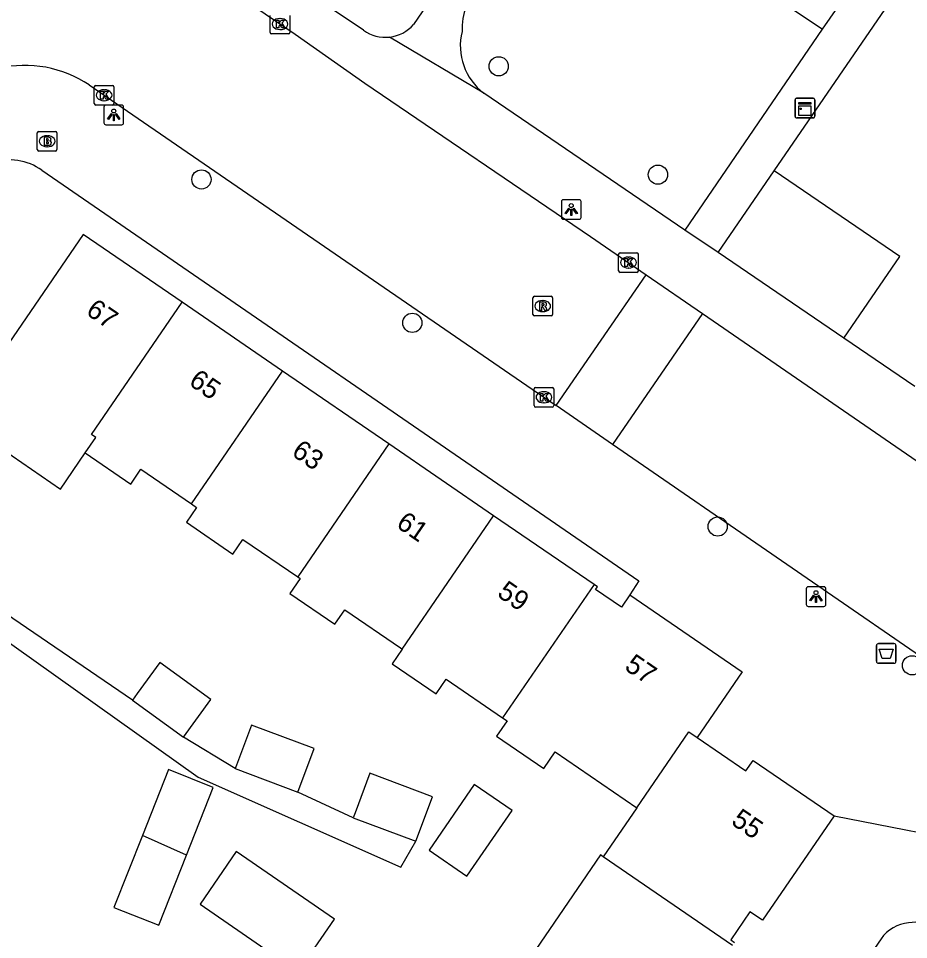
# Model space of a CAD drawing. Extents: x 160026 to 161302, y 384757 to 385701.
# Drawn here: x 160194.63 to 160239.93, y 385326.68 to 385373.55 of the extents above; entities that cross this region are included whole.
import ezdxf

# ---------------------------------------------------------------- set-up
doc = ezdxf.new("R2010")
doc.units = 0
for name, color, linetype in [('IMGEO_Afvalbak', 7, 'Continuous'), ('IMGEO_Boom', 7, 'Continuous'), ('IMGEO_Brandkraan', 7, 'Continuous'), ('IMGEO_Groenvoorziening', 7, 'Continuous'), ('IMGEO_Haag', 7, 'Continuous'), ('IMGEO_Kast', 7, 'Continuous'), ('IMGEO_Kolk', 7, 'Continuous'), ('IMGEO_Lichtpunt', 7, 'Continuous'), ('IMGEO_Pand', 7, 'Continuous'), ('IMGEO_Pand_nummerreeks', 7, 'Continuous'), ('IMGEO_Rijbaan_lokaal_gesloten', 7, 'Continuous'), ('IMGEO_Rijbaan_lokaal_open', 7, 'Continuous'), ('IMGEO_Rioolput', 7, 'Continuous'), ('IMGEO_Voetpad_open', 7, 'Continuous')]:
    doc.layers.add(name, color=color, linetype=linetype)

msp = doc.modelspace()

# ---------------------------------------------------------------- linework, layer by layer
at = {"layer": 'IMGEO_Afvalbak'}
for p, q in [((160238.4, 385341.734), (160239.19, 385341.734)), ((160239.19, 385341.734), (160238.4, 385341.734)), ((160238.3, 385340.834), (160238.3, 385341.634)), ((160238.3, 385341.634), (160238.3, 385340.834)), ((160239.29, 385341.634), (160239.29, 385340.834)), ((160239.29, 385340.834), (160239.29, 385341.634)), ((160239.19, 385340.734), (160238.4, 385340.734)), ((160238.4, 385340.734), (160239.19, 385340.734))]:
    msp.add_line(p, q, dxfattribs=at)
msp.add_lwpolyline([(160238.443, 385341.448), (160239.147, 385341.448), (160238.998, 385340.978), (160238.592, 385340.978), (160238.443, 385341.448)], dxfattribs=at)
for centre, start, end in [((160238.4, 385341.634), 90, 180), ((160238.4, 385341.634), 90, 180), ((160239.19, 385341.634), 0, 90), ((160239.19, 385341.634), 360, 90), ((160238.4, 385340.834), 180, 270), ((160238.4, 385340.834), 180, 270), ((160239.19, 385340.834), 270, 0), ((160239.19, 385340.834), 270, 0)]:
    msp.add_arc(centre, 0.1, start, end, dxfattribs=at)
at = {"layer": 'IMGEO_Boom'}
for centre in [(160219.075, 385371.113), (160227.178, 385365.599), (160203.946, 385365.355), (160214.678, 385358.058), (160230.22, 385347.693), (160240.111, 385340.632)]:
    msp.add_circle(centre, 0.489, dxfattribs=at)
at = {"layer": 'IMGEO_Brandkraan'}
for p, q in [((160195.594, 385366.872), (160195.594, 385367.724)), ((160195.669, 385367.798), (160196.521, 385367.798)), ((160196.082, 385367.578), (160196.107, 385367.578)), ((160196.595, 385367.724), (160196.595, 385366.872)), ((160196.105, 385367.018), (160196.08, 385367.018)), ((160196.521, 385366.798), (160195.669, 385366.798))]:
    msp.add_line(p, q, dxfattribs=at)
for points in [[(160195.594, 385366.872), (160195.594, 385367.724)], [(160195.669, 385367.798), (160196.521, 385367.798)], [(160195.942, 385367.498), (160195.942, 385367.098), (160196.155, 385367.098)], [(160196.173, 385367.498), (160195.942, 385367.498)], [(160196.595, 385367.724), (160196.595, 385366.872)], [(160196.121, 385367.417), (160196.067, 385367.417), (160196.067, 385367.341)], [(160196.067, 385367.341), (160196.12, 385367.341)], [(160196.129, 385367.265), (160196.067, 385367.265), (160196.067, 385367.184)], [(160196.067, 385367.184), (160196.129, 385367.184)], [(160196.521, 385366.798), (160195.669, 385366.798)]]:
    msp.add_lwpolyline(points, dxfattribs=at)
for centre, radius, start, end in [((160195.671, 385367.722), 0.0765, 91.552, 178.448), ((160195.671, 385367.722), 0.0765, 91.552, 178.448), ((160196.177, 385367.353), 0.145, 59.4692, 91.5367), ((160196.202, 385367.4), 0.0922, 285.5137, 58.1501), ((160196.519, 385367.722), 0.0765, 1.552, 88.448), ((160196.519, 385367.722), 0.0765, 1.552, 88.448), ((160196.122, 385367.379), 0.0379, 267.8285, 90.9355), ((160196.13, 385367.224), 0.0404, 269.8759, 90.5077), ((160196.161, 385367.349), 0.251, 268.6676, 293.5347), ((160196.207, 385367.208), 0.105, 301.3115, 78.989), ((160195.671, 385366.874), 0.0765, 181.552, 268.448), ((160195.671, 385366.874), 0.0765, 181.552, 268.448), ((160196.519, 385366.874), 0.0765, 271.552, 358.448), ((160196.519, 385366.874), 0.0765, 271.552, 358.448)]:
    msp.add_arc(centre, radius, start, end, dxfattribs=at)
for centre, major_axis, ratio, start_param, end_param in [((160196.081, 385367.298), (-0.387, 0.002), 0.722429, 4.712389, 7.853982), ((160196.106, 385367.298), (-0.39, 0.002), 0.717154, 1.570796, 4.712389)]:
    msp.add_ellipse(centre, major_axis=major_axis, ratio=ratio, start_param=start_param, end_param=end_param, dxfattribs=at)
at = {"layer": 'IMGEO_Groenvoorziening'}
msp.add_lwpolyline([(160236.64, 385357.286), (160239.495, 385361.44), (160233.099, 385365.798)], dxfattribs=at)
at = {"layer": 'IMGEO_Haag'}
msp.add_lwpolyline([(160235.54, 385373.002), (160222.48, 385381.694)], dxfattribs=at)
at = {"layer": 'IMGEO_Kast'}
for p, q in [((160234.158, 385368.56), (160234.158, 385369.401)), ((160234.158, 385369.401), (160234.158, 385368.56)), ((160234.233, 385369.485), (160235.074, 385369.485)), ((160235.074, 385369.485), (160234.233, 385369.485)), ((160235.158, 385369.41), (160235.158, 385368.569)), ((160235.158, 385368.569), (160235.158, 385369.41)), ((160235.083, 385368.485), (160234.242, 385368.485)), ((160234.242, 385368.485), (160235.083, 385368.485))]:
    msp.add_line(p, q, dxfattribs=at)
for points in [[(160234.353, 385369.275), (160234.953, 385369.275), (160234.953, 385369.19), (160234.353, 385369.19), (160234.353, 385369.275)], [(160234.353, 385369.1), (160234.953, 385369.1), (160234.953, 385368.611), (160234.353, 385368.611), (160234.353, 385369.1)]]:
    msp.add_lwpolyline(points, dxfattribs=at)
msp.add_circle((160234.437, 385368.949), 0.0377, dxfattribs=at)
for centre, start, end in [((160234.236, 385369.407), 92.4484, 184.2845), ((160234.236, 385369.407), 92.4484, 184.2845), ((160235.08, 385369.407), 2.4484, 94.2845), ((160235.08, 385369.407), 2.4484, 94.2845), ((160234.236, 385368.563), 182.4484, 274.2845), ((160234.236, 385368.563), 182.4484, 274.2845), ((160235.08, 385368.563), 272.4484, 4.2845), ((160235.08, 385368.563), 272.4484, 4.2845)]:
    msp.add_arc(centre, 0.0779, start, end, dxfattribs=at)
at = {"layer": 'IMGEO_Kolk'}
for p, q in [((160207.444, 385372.837), (160207.444, 385373.689)), ((160207.932, 385373.543), (160207.957, 385373.543)), ((160208.445, 385373.689), (160208.445, 385372.837)), ((160208.371, 385372.763), (160207.519, 385372.763)), ((160207.955, 385372.983), (160207.93, 385372.983)), ((160198.494, 385369.215), (160198.494, 385370.067)), ((160198.569, 385370.141), (160199.421, 385370.141)), ((160198.982, 385369.921), (160199.007, 385369.921)), ((160199.495, 385370.067), (160199.495, 385369.215)), ((160199.005, 385369.361), (160198.98, 385369.361)), ((160199.421, 385369.141), (160198.569, 385369.141)), ((160225.179, 385360.702), (160225.179, 385361.554)), ((160225.254, 385361.628), (160226.106, 385361.628)), ((160225.667, 385361.408), (160225.692, 385361.408)), ((160226.18, 385361.554), (160226.18, 385360.702)), ((160226.106, 385360.628), (160225.254, 385360.628)), ((160225.69, 385360.848), (160225.665, 385360.848)), ((160220.95, 385354.77), (160221.802, 385354.77)), ((160220.875, 385353.844), (160220.875, 385354.696)), ((160221.363, 385354.55), (160221.388, 385354.55)), ((160221.876, 385354.696), (160221.876, 385353.844)), ((160221.386, 385353.99), (160221.361, 385353.99)), ((160221.802, 385353.77), (160220.95, 385353.77))]:
    msp.add_line(p, q, dxfattribs=at)
for points in [[(160207.444, 385372.837), (160207.444, 385373.689)], [(160208.445, 385373.689), (160208.445, 385372.837)], [(160207.765, 385373.463), (160207.888, 385373.463), (160207.888, 385373.312), (160208.018, 385373.463), (160208.182, 385373.463), (160208.036, 385373.312), (160208.189, 385373.063), (160208.037, 385373.063), (160207.952, 385373.227), (160207.888, 385373.16), (160207.888, 385373.063), (160207.765, 385373.063), (160207.765, 385373.463)], [(160208.371, 385372.763), (160207.519, 385372.763)], [(160198.494, 385369.215), (160198.494, 385370.067)], [(160198.569, 385370.141), (160199.421, 385370.141)], [(160198.815, 385369.841), (160198.938, 385369.841), (160198.938, 385369.69), (160199.068, 385369.841), (160199.232, 385369.841), (160199.086, 385369.69), (160199.239, 385369.441), (160199.087, 385369.441), (160199.002, 385369.605), (160198.938, 385369.538), (160198.938, 385369.441), (160198.815, 385369.441), (160198.815, 385369.841)], [(160199.495, 385370.067), (160199.495, 385369.215)], [(160199.421, 385369.141), (160198.569, 385369.141)], [(160225.179, 385360.702), (160225.179, 385361.554)], [(160225.254, 385361.628), (160226.106, 385361.628)], [(160225.5, 385361.328), (160225.623, 385361.328), (160225.623, 385361.177), (160225.753, 385361.328), (160225.917, 385361.328), (160225.771, 385361.177), (160225.924, 385360.928), (160225.772, 385360.928), (160225.687, 385361.092), (160225.623, 385361.025), (160225.623, 385360.928), (160225.5, 385360.928), (160225.5, 385361.328)], [(160226.18, 385361.554), (160226.18, 385360.702)], [(160226.106, 385360.628), (160225.254, 385360.628)], [(160220.95, 385354.77), (160221.802, 385354.77)], [(160220.875, 385353.844), (160220.875, 385354.696)], [(160221.196, 385354.47), (160221.319, 385354.47), (160221.319, 385354.319), (160221.449, 385354.47), (160221.613, 385354.47), (160221.467, 385354.319), (160221.62, 385354.07), (160221.468, 385354.07), (160221.383, 385354.234), (160221.319, 385354.167), (160221.319, 385354.07), (160221.196, 385354.07), (160221.196, 385354.47)], [(160221.876, 385354.696), (160221.876, 385353.844)], [(160221.802, 385353.77), (160220.95, 385353.77)]]:
    msp.add_lwpolyline(points, dxfattribs=at)
for centre, start, end in [((160207.521, 385372.839), 181.552, 268.448), ((160207.521, 385372.839), 181.552, 268.448), ((160208.369, 385372.839), 271.552, 358.448), ((160208.369, 385372.839), 271.552, 358.448), ((160198.571, 385370.065), 91.552, 178.448), ((160198.571, 385370.065), 91.552, 178.448), ((160199.419, 385370.065), 1.552, 88.448), ((160199.419, 385370.065), 1.552, 88.448), ((160198.571, 385369.217), 181.552, 268.448), ((160198.571, 385369.217), 181.552, 268.448), ((160199.419, 385369.217), 271.552, 358.448), ((160199.419, 385369.217), 271.552, 358.448), ((160225.256, 385361.552), 91.552, 178.448), ((160225.256, 385361.552), 91.552, 178.448), ((160226.104, 385361.552), 1.552, 88.448), ((160226.104, 385361.552), 1.552, 88.448), ((160225.256, 385360.704), 181.552, 268.448), ((160225.256, 385360.704), 181.552, 268.448), ((160226.104, 385360.704), 271.552, 358.448), ((160226.104, 385360.704), 271.552, 358.448), ((160220.952, 385354.694), 91.552, 178.448), ((160220.952, 385354.694), 91.552, 178.448), ((160221.8, 385354.694), 1.552, 88.448), ((160221.8, 385354.694), 1.552, 88.448), ((160220.952, 385353.846), 181.552, 268.448), ((160220.952, 385353.846), 181.552, 268.448), ((160221.8, 385353.846), 271.552, 358.448), ((160221.8, 385353.846), 271.552, 358.448)]:
    msp.add_arc(centre, 0.0765, start, end, dxfattribs=at)
for centre, major_axis, ratio, start_param, end_param in [((160207.931, 385373.263), (-0.387, 0.002), 0.722429, 4.712389, 7.853982), ((160207.956, 385373.263), (-0.39, 0.002), 0.717154, 1.570796, 4.712389), ((160198.981, 385369.641), (-0.387, 0.002), 0.722429, 4.712389, 7.853982), ((160199.006, 385369.641), (-0.39, 0.002), 0.717154, 1.570796, 4.712389), ((160225.666, 385361.128), (-0.387, 0.002), 0.722429, 4.712389, 7.853982), ((160225.691, 385361.128), (-0.39, 0.002), 0.717154, 1.570796, 4.712389), ((160221.362, 385354.27), (-0.387, 0.002), 0.722429, 4.712389, 7.853982), ((160221.387, 385354.27), (-0.39, 0.002), 0.717154, 1.570796, 4.712389)]:
    msp.add_ellipse(centre, major_axis=major_axis, ratio=ratio, start_param=start_param, end_param=end_param, dxfattribs=at)
at = {"layer": 'IMGEO_Lichtpunt'}
for p, q in [((160198.988, 385369.039), (160198.988, 385368.232)), ((160198.988, 385369.039), (160198.988, 385368.232)), ((160199.89, 385369.134), (160199.082, 385369.134)), ((160199.89, 385369.134), (160199.082, 385369.134)), ((160199.984, 385368.232), (160199.984, 385369.039)), ((160199.984, 385368.232), (160199.984, 385369.039)), ((160199.082, 385368.138), (160199.89, 385368.138)), ((160199.082, 385368.138), (160199.89, 385368.138)), ((160222.269, 385364.227), (160222.269, 385363.42)), ((160222.269, 385364.227), (160222.269, 385363.42)), ((160223.171, 385364.322), (160222.363, 385364.322)), ((160223.171, 385364.322), (160222.363, 385364.322)), ((160223.265, 385363.42), (160223.265, 385364.227)), ((160223.265, 385363.42), (160223.265, 385364.227)), ((160222.363, 385363.326), (160223.171, 385363.326)), ((160222.363, 385363.326), (160223.171, 385363.326)), ((160234.725, 385344.53), (160234.725, 385343.723)), ((160234.725, 385344.53), (160234.725, 385343.723)), ((160235.627, 385344.625), (160234.819, 385344.625)), ((160235.627, 385344.625), (160234.819, 385344.625)), ((160235.721, 385343.723), (160235.721, 385344.53)), ((160235.721, 385343.723), (160235.721, 385344.53)), ((160234.819, 385343.629), (160235.627, 385343.629)), ((160234.819, 385343.629), (160235.627, 385343.629))]:
    msp.add_line(p, q, dxfattribs=at)
for points in [[(160199.362, 385368.703), (160199.401, 385368.675), (160199.213, 385368.413), (160199.175, 385368.44), (160199.362, 385368.703)], [(160199.464, 385368.655), (160199.511, 385368.655), (160199.511, 385368.333), (160199.464, 385368.333), (160199.464, 385368.655)], [(160199.574, 385368.675), (160199.612, 385368.702), (160199.799, 385368.44), (160199.76, 385368.412), (160199.574, 385368.675)], [(160222.643, 385363.891), (160222.682, 385363.863), (160222.494, 385363.601), (160222.456, 385363.628), (160222.643, 385363.891)], [(160222.745, 385363.843), (160222.792, 385363.843), (160222.792, 385363.521), (160222.745, 385363.521), (160222.745, 385363.843)], [(160222.855, 385363.863), (160222.893, 385363.89), (160223.08, 385363.628), (160223.041, 385363.6), (160222.855, 385363.863)], [(160235.099, 385344.194), (160235.138, 385344.166), (160234.95, 385343.904), (160234.912, 385343.931), (160235.099, 385344.194)], [(160235.201, 385344.146), (160235.248, 385344.146), (160235.248, 385343.824), (160235.201, 385343.824), (160235.201, 385344.146)], [(160235.311, 385344.166), (160235.349, 385344.193), (160235.536, 385343.931), (160235.497, 385343.903), (160235.311, 385344.166)]]:
    msp.add_lwpolyline(points, dxfattribs=at)
for centre in [(160199.487, 385368.837), (160222.768, 385364.025), (160235.224, 385344.328)]:
    msp.add_circle(centre, 0.0994, dxfattribs=at)
for centre, start, end in [((160199.082, 385369.039), 90, 180), ((160199.082, 385369.039), 90, 180), ((160199.89, 385369.039), 0, 90), ((160199.89, 385369.039), 0, 90), ((160199.082, 385368.232), 180, 270), ((160199.082, 385368.232), 180, 270), ((160199.89, 385368.232), 270, 0), ((160199.89, 385368.232), 270, 360), ((160222.363, 385364.227), 90, 180), ((160222.363, 385364.227), 90, 180), ((160223.171, 385364.227), 0, 90), ((160223.171, 385364.227), 0, 90), ((160222.363, 385363.42), 180, 270), ((160222.363, 385363.42), 180, 270), ((160223.171, 385363.42), 270, 0), ((160223.171, 385363.42), 270, 360), ((160234.819, 385344.53), 90, 180), ((160234.819, 385344.53), 90, 180), ((160235.627, 385344.53), 0, 90), ((160235.627, 385344.53), 0, 90), ((160234.819, 385343.723), 180, 270), ((160234.819, 385343.723), 180, 270), ((160235.627, 385343.723), 270, 0), ((160235.627, 385343.723), 270, 360)]:
    msp.add_arc(centre, 0.0946, start, end, dxfattribs=at)
at = {"layer": 'IMGEO_Pand'}
for points in [[(160202.967, 385359.107), (160197.936, 385362.557), (160191.892, 385353.744), (160194.187, 385352.17), (160194.01, 385351.912), (160193.818, 385351.633), (160196.779, 385349.602), (160198.037, 385351.436)], [(160198.037, 385351.436), (160198.58, 385352.229), (160198.356, 385352.382), (160202.967, 385359.107)], [(160208.078, 385355.603), (160202.967, 385359.107)], [(160203.441, 385348.84), (160208.078, 385355.603)], [(160213.487, 385351.894), (160208.078, 385355.603)], [(160213.487, 385351.894), (160208.848, 385345.129)], [(160218.816, 385348.241), (160213.487, 385351.894)], [(160198.037, 385351.436), (160200.35, 385349.85), (160200.868, 385350.606), (160203.441, 385348.84)], [(160203.441, 385348.84), (160203.697, 385348.665), (160203.182, 385347.913), (160205.548, 385346.291), (160206.061, 385347.039), (160208.848, 385345.129)], [(160214.168, 385341.46), (160218.816, 385348.241)], [(160223.925, 385344.738), (160218.816, 385348.241)], [(160208.848, 385345.129), (160208.964, 385345.049), (160208.444, 385344.29), (160210.739, 385342.717), (160211.249, 385343.461), (160214.073, 385341.525), (160214.168, 385341.46)], [(160223.925, 385344.738), (160219.276, 385337.956)], [(160225.751, 385344.213), (160225.323, 385343.59), (160224.006, 385344.492), (160224.095, 385344.621), (160223.925, 385344.738)], [(160225.751, 385344.213), (160231.464, 385340.296), (160229.174, 385336.956)], [(160214.168, 385341.46), (160213.65, 385340.705), (160215.887, 385339.172), (160216.403, 385339.925), (160219.276, 385337.956)], [(160203.035, 385336.98), (160204.421, 385338.89), (160201.824, 385340.774), (160200.679, 385339.195), (160200.439, 385338.864)], [(160200.439, 385338.864), (160203.035, 385336.98)], [(160219.276, 385337.956), (160219.497, 385337.804), (160218.967, 385337.03), (160221.365, 385335.385), (160221.947, 385336.233), (160226.1, 385333.386)], [(160208.851, 385334.18), (160209.68, 385336.392), (160206.498, 385337.586), (160205.737, 385335.555), (160205.669, 385335.373)], [(160226.1, 385333.386), (160228.749, 385337.247), (160229.174, 385336.956)], [(160229.174, 385336.956), (160231.657, 385335.254), (160232.028, 385335.796), (160236.144, 385332.974)], [(160203.19, 385330.974), (160204.552, 385334.42), (160202.265, 385335.324), (160200.94, 385331.973)], [(160205.669, 385335.373), (160208.851, 385334.18)], [(160214.852, 385331.675), (160215.702, 385333.942), (160212.519, 385335.135), (160211.766, 385333.127), (160211.669, 385332.869)], [(160215.532, 385331.221), (160217.46, 385329.899), (160219.757, 385333.25), (160217.829, 385334.572), (160215.532, 385331.221)], [(160226.1, 385333.386), (160224.392, 385330.894)], [(160211.669, 385332.869), (160214.852, 385331.675)], [(160236.144, 385332.974), (160232.498, 385327.657), (160231.862, 385328.093), (160230.884, 385326.666), (160231.079, 385326.532)], [(160200.94, 385331.973), (160199.494, 385328.314), (160201.781, 385327.41), (160203.19, 385330.974)], [(160203.19, 385330.974), (160200.94, 385331.973)], [(160203.888, 385328.471), (160208.876, 385325.04), (160210.714, 385327.712), (160205.71, 385331.154), (160203.888, 385328.471)], [(160224.392, 385330.894), (160224.262, 385330.983), (160220.491, 385325.482)], [(160230.975, 385326.381), (160224.392, 385330.894)]]:
    msp.add_lwpolyline(points, dxfattribs=at)
at = {"layer": 'IMGEO_Rijbaan_lokaal_gesloten'}
for points in [[(160198.6, 385379.612), (160208.723, 385372.739), (160212.266, 385370.246), (160223.749, 385362.456), (160226.581, 385360.507)], [(160198.231, 385370.166), (160220.783, 385354.679), (160221.996, 385353.844)], [(160229.443, 385358.537), (160247.822, 385345.89), (160271.303, 385329.79), (160292.372, 385315.253), (160293.191, 385314.733), (160293.613, 385314.078), (160293.953, 385312.653)], [(160242.607, 385339.66), (160224.858, 385351.874)]]:
    msp.add_lwpolyline(points, dxfattribs=at)
msp.add_arc((160194.955, 385365.247), 5.91, 56.3399, 102.8881, dxfattribs=at)
at = {"layer": 'IMGEO_Rijbaan_lokaal_open'}
for points in [[(160221.996, 385353.844), (160226.581, 385360.507)], [(160226.581, 385360.507), (160229.443, 385358.537)], [(160229.443, 385358.537), (160224.858, 385351.874)], [(160224.858, 385351.874), (160221.996, 385353.844)]]:
    msp.add_lwpolyline(points, dxfattribs=at)
at = {"layer": 'IMGEO_Rioolput'}
for p, q in [((160220.817, 385358.484), (160220.817, 385359.336)), ((160220.892, 385359.41), (160221.744, 385359.41)), ((160221.305, 385359.19), (160221.33, 385359.19)), ((160221.818, 385359.336), (160221.818, 385358.484)), ((160221.328, 385358.63), (160221.303, 385358.63)), ((160221.744, 385358.41), (160220.892, 385358.41))]:
    msp.add_line(p, q, dxfattribs=at)
for points in [[(160220.817, 385358.484), (160220.817, 385359.336)], [(160220.892, 385359.41), (160221.744, 385359.41)], [(160221.406, 385359.108), (160221.154, 385359.11), (160221.154, 385358.71)], [(160221.332, 385359.029), (160221.278, 385359.029), (160221.278, 385358.948)], [(160221.818, 385359.336), (160221.818, 385358.484)], [(160221.154, 385358.71), (160221.278, 385358.71), (160221.278, 385358.872), (160221.289, 385358.872)], [(160221.278, 385358.948), (160221.33, 385358.948)], [(160221.336, 385358.843), (160221.407, 385358.71), (160221.547, 385358.71), (160221.482, 385358.836)], [(160221.744, 385358.41), (160220.892, 385358.41)]]:
    msp.add_lwpolyline(points, dxfattribs=at)
for centre, radius, start, end in [((160220.894, 385359.334), 0.0765, 91.552, 178.448), ((160220.894, 385359.334), 0.0765, 91.552, 178.448), ((160221.338, 385358.933), 0.0964, 77.0061, 93.1865), ((160221.352, 385358.99), 0.0378, 276.6634, 79.6772), ((160221.405, 385358.998), 0.109, 350.3612, 89.416), ((160221.742, 385359.334), 0.0765, 1.552, 88.448), ((160221.742, 385359.334), 0.0765, 1.552, 88.448), ((160221.288, 385358.819), 0.0533, 26.0293, 88.6989), ((160221.314, 385359.137), 0.19, 274.7715, 282.9687), ((160221.403, 385358.998), 0.112, 277.5842, 350.9817), ((160221.387, 385358.783), 0.108, 29.5134, 73.7905), ((160220.894, 385358.486), 0.0765, 181.552, 268.448), ((160220.894, 385358.486), 0.0765, 181.552, 268.448), ((160221.742, 385358.486), 0.0765, 271.552, 358.448), ((160221.742, 385358.486), 0.0765, 271.552, 358.448)]:
    msp.add_arc(centre, radius, start, end, dxfattribs=at)
for centre, major_axis, ratio, start_param, end_param in [((160221.304, 385358.91), (-0.387, 0.002), 0.722429, 4.712389, 7.853982), ((160221.329, 385358.91), (-0.39, 0.002), 0.717154, 1.570796, 4.712389)]:
    msp.add_ellipse(centre, major_axis=major_axis, ratio=ratio, start_param=start_param, end_param=end_param, dxfattribs=at)
at = {"layer": 'IMGEO_Voetpad_open'}
for points in [[(160226.065, 385389.819), (160214.741, 385373.234)], [(160234.236, 385379.343), (160233.16, 385377.714), (160236.969, 385375.091), (160235.54, 385373.002)], [(160233.099, 385365.798), (160240.679, 385376.854), (160246.682, 385372.799), (160246.425, 385372.368)], [(160212.195, 385372.944), (160208.997, 385375.11)], [(160218.323, 385369.74), (160213.523, 385372.603)], [(160235.54, 385373.002), (160228.545, 385362.775)], [(160228.545, 385362.775), (160218.323, 385369.74)], [(160195.832, 385365.824), (160226.2, 385344.936), (160225.751, 385344.213)], [(160230.249, 385361.642), (160233.099, 385365.798)], [(160230.249, 385361.642), (160228.545, 385362.775)], [(160236.64, 385357.286), (160230.249, 385361.642)], [(160240.25, 385354.826), (160236.64, 385357.286)], [(160200.439, 385338.864), (160192.887, 385344.004)], [(160191.334, 385343.239), (160193.398, 385342.322), (160203.776, 385334.937), (160214.086, 385330.356), (160214.852, 385331.675)], [(160205.669, 385335.373), (160203.035, 385336.98)], [(160211.669, 385332.869), (160208.851, 385334.18)], [(160236.144, 385332.974), (160244.13, 385331.418)], [(160240.849, 385327.609), (160239.933, 385327.527)], [(160238.535, 385326.712), (160229.746, 385313.936), (160208.664, 385283.112), (160202.796, 385274.556)]]:
    msp.add_lwpolyline(points, dxfattribs=at)
for centre, radius, start, end in [((160220.551, 385373.005), 3.342, 137.3947, 182.053), ((160213.306, 385374.512), 1.922, 276.4755, 318.2984), ((160213.306, 385374.513), 1.923, 234.7115, 276.4863), ((160220.139, 385372.151), 3.018, 165.9256, 233.0193), ((160194.105, 385363.315), 3.046, 55.4629, 105.7798), ((160240.099, 385325.636), 1.899, 95.0173, 145.4649)]:
    msp.add_arc(centre, radius, start, end, dxfattribs=at)

# ---------------------------------------------------------------- texts
at = {"layer": 'IMGEO_Pand_nummerreeks'}
for s, rotation, p in [('67', 325.5652, (160198.016, 385358.526)), ('65', 325.5634, (160203.248, 385354.938)), ('63', 325.5634, (160208.48, 385351.351)), ('61', 325.5652, (160213.804, 385347.7)), ('59', 325.5652, (160218.943, 385344.177)), ('57', 325.5643, (160225.424, 385340.45)), ('55', 325.5652, (160230.848, 385332.58))]:
    msp.add_text(s, height=1, rotation=rotation, dxfattribs=at).set_placement(p)

doc.saveas('drawing.dxf')
